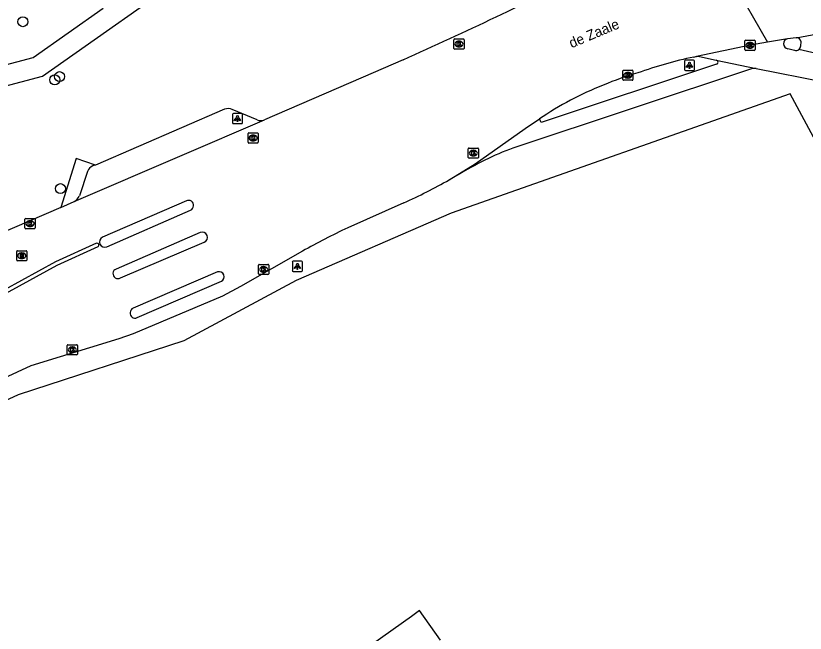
# Model space of a CAD drawing. Extents: x 161477 to 163040, y 383680 to 384868.
# Drawn here: x 162615.9 to 162693.6, y 384444.8 to 384505.6 of the extents above; entities that cross this region are included whole.
import ezdxf

# ---------------------------------------------------------------- set-up
doc = ezdxf.new("R2010")
doc.units = 0
for name, color, linetype in [('IMGEO_Berm_groen', 7, 'Continuous'), ('IMGEO_Boom', 7, 'Continuous'), ('IMGEO_Fietspad_open', 7, 'Continuous'), ('IMGEO_Gemengd_bos', 7, 'Continuous'), ('IMGEO_Groenvoorziening', 7, 'Continuous'), ('IMGEO_Kolk', 7, 'Continuous'), ('IMGEO_Lichtpunt', 7, 'Continuous'), ('IMGEO_Openbare_ruimte_label', 7, 'Continuous'), ('IMGEO_Rijbaan_lokaal_gesloten', 7, 'Continuous'), ('IMGEO_Rijbaan_lokaal_open', 7, 'Continuous'), ('IMGEO_Rioolput', 7, 'Continuous'), ('IMGEO_Voetpad_open', 7, 'Continuous')]:
    doc.layers.add(name, color=color, linetype=linetype)

msp = doc.modelspace()

# ---------------------------------------------------------------- linework, layer by layer
at = {"layer": 'IMGEO_Berm_groen'}
msp.add_lwpolyline([(162740.568, 384408), (162712.633, 384459.824), (162697.636, 384487.733), (162692.156, 384497.917), (162658.77, 384486.161), (162643.492, 384479.539), (162632.432, 384473.594), (162616.122, 384468.281), (162601.645, 384461.599)], dxfattribs=at)
at = {"layer": 'IMGEO_Boom'}
for centre in [(162616.58, 384505.02), (162620.19, 384499.62), (162619.72, 384499.3), (162620.28, 384488.59)]:
    msp.add_circle(centre, 0.489, dxfattribs=at)
at = {"layer": 'IMGEO_Fietspad_open'}
for points in [[(162692.577, 384502.204), (162691.915, 384502.359)], [(162697.697, 384501.198), (162692.997, 384502.291)], [(162683.218, 384501.594), (162684.875, 384501.244)], [(162684.904, 384500.832), (162667.635, 384495.105), (162667.451, 384495.445)], [(162684.875, 384501.244), (162688.799, 384500.419)], [(162688.341, 384500.394), (162664.844, 384492.588)], [(162688.799, 384500.419), (162695.449, 384499.111)], [(162659.442, 384489.942), (162659.03, 384489.717), (162658.561, 384489.462)]]:
    msp.add_lwpolyline(points, dxfattribs=at)
for centre, radius, start, end in [((162691.999, 384502.853), 0.501, 103.59264, 260.37735), ((162692.694, 384502.698), 0.507, 256.6939, 306.7119), ((162683.054, 384500.792), 0.819, 78.41458, 98.81995), ((162684.83, 384501.034), 0.215, 290.21616, 77.83647), ((162688.625, 384499.39), 1.043, 80.42706, 105.82174), ((162676.556, 384461.841), 32.902, 110.85172, 121.34122)]:
    msp.add_arc(centre, radius, start, end, dxfattribs=at)
at = {"layer": 'IMGEO_Gemengd_bos'}
msp.add_lwpolyline([(162657.694, 384444.143), (162655.655, 384447.057), (162654.855, 384446.483), (162651.024, 384443.743)], dxfattribs=at)
at = {"layer": 'IMGEO_Groenvoorziening'}
for points in [[(162636.435, 384496.408), (162623.715, 384490.907)], [(162639.651, 384495.347), (162637.198, 384496.389)]]:
    msp.add_lwpolyline(points, dxfattribs=at)
for centre, radius, start, end in [((162636.794, 384495.485), 0.99, 65.8988, 111.24827), ((162639.993, 384496.29), 1.003, 250.05972, 291.70803)]:
    msp.add_arc(centre, radius, start, end, dxfattribs=at)
at = {"layer": 'IMGEO_Kolk'}
for p, q in [((162659.034, 384502.4), (162659.034, 384503.252)), ((162659.109, 384503.326), (162659.961, 384503.326)), ((162659.522, 384503.106), (162659.547, 384503.106)), ((162660.035, 384503.252), (162660.035, 384502.4)), ((162687.691, 384502.274), (162687.691, 384503.126)), ((162687.766, 384503.2), (162688.618, 384503.2)), ((162688.692, 384503.126), (162688.692, 384502.274)), ((162659.961, 384502.326), (162659.109, 384502.326)), ((162659.545, 384502.546), (162659.52, 384502.546)), ((162688.202, 384502.42), (162688.177, 384502.42)), ((162688.179, 384502.98), (162688.204, 384502.98)), ((162688.618, 384502.2), (162687.766, 384502.2)), ((162675.667, 384499.328), (162675.667, 384500.18)), ((162675.742, 384500.254), (162676.594, 384500.254)), ((162676.155, 384500.034), (162676.18, 384500.034)), ((162676.668, 384500.18), (162676.668, 384499.328)), ((162676.594, 384499.254), (162675.742, 384499.254)), ((162676.178, 384499.474), (162676.153, 384499.474)), ((162638.753, 384493.149), (162638.753, 384494.001)), ((162638.828, 384494.075), (162639.68, 384494.075)), ((162639.241, 384493.855), (162639.266, 384493.855)), ((162639.754, 384494.001), (162639.754, 384493.149)), ((162639.68, 384493.075), (162638.828, 384493.075)), ((162639.264, 384493.295), (162639.239, 384493.295)), ((162660.445, 384491.66), (162660.445, 384492.512)), ((162660.52, 384492.586), (162661.372, 384492.586)), ((162660.933, 384492.366), (162660.958, 384492.366)), ((162661.446, 384492.512), (162661.446, 384491.66)), ((162661.372, 384491.586), (162660.52, 384491.586)), ((162660.956, 384491.806), (162660.931, 384491.806)), ((162616.784, 384484.717), (162616.784, 384485.569)), ((162616.859, 384485.643), (162617.711, 384485.643)), ((162617.272, 384485.423), (162617.297, 384485.423)), ((162617.785, 384485.569), (162617.785, 384484.717)), ((162617.711, 384484.643), (162616.859, 384484.643)), ((162617.295, 384484.863), (162617.27, 384484.863)), ((162639.79, 384480.207), (162639.79, 384481.059)), ((162639.865, 384481.133), (162640.717, 384481.133)), ((162640.278, 384480.913), (162640.303, 384480.913)), ((162640.791, 384481.059), (162640.791, 384480.207)), ((162640.717, 384480.133), (162639.865, 384480.133)), ((162640.301, 384480.353), (162640.276, 384480.353)), ((162620.945, 384472.299), (162620.945, 384473.151)), ((162621.02, 384473.225), (162621.872, 384473.225)), ((162621.433, 384473.005), (162621.458, 384473.005)), ((162621.946, 384473.151), (162621.946, 384472.299)), ((162621.872, 384472.225), (162621.02, 384472.225)), ((162621.456, 384472.445), (162621.431, 384472.445))]:
    msp.add_line(p, q, dxfattribs=at)
for points in [[(162659.034, 384502.4), (162659.034, 384503.252)], [(162659.109, 384503.326), (162659.961, 384503.326)], [(162659.355, 384503.026), (162659.478, 384503.026), (162659.478, 384502.875), (162659.608, 384503.026), (162659.772, 384503.026), (162659.626, 384502.875), (162659.779, 384502.626), (162659.627, 384502.626), (162659.542, 384502.79), (162659.478, 384502.723), (162659.478, 384502.626), (162659.355, 384502.626), (162659.355, 384503.026)], [(162660.035, 384503.252), (162660.035, 384502.4)], [(162687.691, 384502.274), (162687.691, 384503.126)], [(162687.766, 384503.2), (162688.618, 384503.2)], [(162688.692, 384503.126), (162688.692, 384502.274)], [(162659.961, 384502.326), (162659.109, 384502.326)], [(162688.012, 384502.9), (162688.135, 384502.9), (162688.135, 384502.749), (162688.265, 384502.9), (162688.429, 384502.9), (162688.283, 384502.749), (162688.436, 384502.5), (162688.284, 384502.5), (162688.199, 384502.664), (162688.135, 384502.597), (162688.135, 384502.5), (162688.012, 384502.5), (162688.012, 384502.9)], [(162688.618, 384502.2), (162687.766, 384502.2)], [(162675.667, 384499.328), (162675.667, 384500.18)], [(162675.742, 384500.254), (162676.594, 384500.254)], [(162675.988, 384499.954), (162676.111, 384499.954), (162676.111, 384499.803), (162676.241, 384499.954), (162676.405, 384499.954), (162676.259, 384499.803), (162676.412, 384499.554), (162676.26, 384499.554), (162676.175, 384499.718), (162676.111, 384499.651), (162676.111, 384499.554), (162675.988, 384499.554), (162675.988, 384499.954)], [(162676.668, 384500.18), (162676.668, 384499.328)], [(162676.594, 384499.254), (162675.742, 384499.254)], [(162638.753, 384493.149), (162638.753, 384494.001)], [(162638.828, 384494.075), (162639.68, 384494.075)], [(162639.074, 384493.775), (162639.197, 384493.775), (162639.197, 384493.624), (162639.327, 384493.775), (162639.491, 384493.775), (162639.345, 384493.624), (162639.498, 384493.375), (162639.346, 384493.375), (162639.261, 384493.539), (162639.197, 384493.472), (162639.197, 384493.375), (162639.074, 384493.375), (162639.074, 384493.775)], [(162639.754, 384494.001), (162639.754, 384493.149)], [(162639.68, 384493.075), (162638.828, 384493.075)], [(162660.445, 384491.66), (162660.445, 384492.512)], [(162660.52, 384492.586), (162661.372, 384492.586)], [(162660.766, 384492.286), (162660.889, 384492.286), (162660.889, 384492.135), (162661.019, 384492.286), (162661.183, 384492.286), (162661.037, 384492.135), (162661.19, 384491.886), (162661.038, 384491.886), (162660.953, 384492.05), (162660.889, 384491.983), (162660.889, 384491.886), (162660.766, 384491.886), (162660.766, 384492.286)], [(162661.446, 384492.512), (162661.446, 384491.66)], [(162661.372, 384491.586), (162660.52, 384491.586)], [(162616.784, 384484.717), (162616.784, 384485.569)], [(162616.859, 384485.643), (162617.711, 384485.643)], [(162617.105, 384485.343), (162617.228, 384485.343), (162617.228, 384485.192), (162617.358, 384485.343), (162617.522, 384485.343), (162617.376, 384485.192), (162617.529, 384484.943), (162617.377, 384484.943), (162617.292, 384485.107), (162617.228, 384485.04), (162617.228, 384484.943), (162617.105, 384484.943), (162617.105, 384485.343)], [(162617.785, 384485.569), (162617.785, 384484.717)], [(162617.711, 384484.643), (162616.859, 384484.643)], [(162639.79, 384480.207), (162639.79, 384481.059)], [(162639.865, 384481.133), (162640.717, 384481.133)], [(162640.111, 384480.833), (162640.234, 384480.833), (162640.234, 384480.682), (162640.364, 384480.833), (162640.528, 384480.833), (162640.382, 384480.682), (162640.535, 384480.433), (162640.383, 384480.433), (162640.298, 384480.597), (162640.234, 384480.53), (162640.234, 384480.433), (162640.111, 384480.433), (162640.111, 384480.833)], [(162640.791, 384481.059), (162640.791, 384480.207)], [(162640.717, 384480.133), (162639.865, 384480.133)], [(162620.945, 384472.299), (162620.945, 384473.151)], [(162621.02, 384473.225), (162621.872, 384473.225)], [(162621.266, 384472.925), (162621.389, 384472.925), (162621.389, 384472.774), (162621.519, 384472.925), (162621.683, 384472.925), (162621.537, 384472.774), (162621.69, 384472.525), (162621.538, 384472.525), (162621.453, 384472.689), (162621.389, 384472.622), (162621.389, 384472.525), (162621.266, 384472.525), (162621.266, 384472.925)], [(162621.946, 384473.151), (162621.946, 384472.299)], [(162621.872, 384472.225), (162621.02, 384472.225)]]:
    msp.add_lwpolyline(points, dxfattribs=at)
for centre, start, end in [((162659.111, 384503.25), 91.55205, 178.44795), ((162659.111, 384503.25), 91.55205, 178.44795), ((162659.959, 384503.25), 1.55205, 88.44795), ((162659.959, 384503.25), 1.55205, 88.44795), ((162687.768, 384503.124), 91.55205, 178.44795), ((162687.768, 384503.124), 91.55205, 178.44795), ((162688.616, 384503.124), 1.55205, 88.44795), ((162688.616, 384503.124), 1.55205, 88.44795), ((162659.111, 384502.402), 181.55205, 268.44795), ((162659.111, 384502.402), 181.55205, 268.44795), ((162659.959, 384502.402), 271.55205, 358.44795), ((162659.959, 384502.402), 271.55205, 358.44795), ((162687.768, 384502.276), 181.55205, 268.44795), ((162687.768, 384502.276), 181.55205, 268.44795), ((162688.616, 384502.276), 271.55205, 358.44795), ((162688.616, 384502.276), 271.55205, 358.44795), ((162675.744, 384500.178), 91.55205, 178.44795), ((162675.744, 384500.178), 91.55205, 178.44795), ((162676.592, 384500.178), 1.55205, 88.44795), ((162676.592, 384500.178), 1.55205, 88.44795), ((162675.744, 384499.33), 181.55205, 268.44795), ((162675.744, 384499.33), 181.55205, 268.44795), ((162676.592, 384499.33), 271.55205, 358.44795), ((162676.592, 384499.33), 271.55205, 358.44795), ((162638.83, 384493.999), 91.55205, 178.44795), ((162638.83, 384493.999), 91.55205, 178.44795), ((162639.678, 384493.999), 1.55205, 88.44795), ((162639.678, 384493.999), 1.55205, 88.44795), ((162638.83, 384493.151), 181.55205, 268.44795), ((162638.83, 384493.151), 181.55205, 268.44795), ((162639.678, 384493.151), 271.55205, 358.44795), ((162639.678, 384493.151), 271.55205, 358.44795), ((162660.522, 384492.51), 91.55205, 178.44795), ((162660.522, 384492.51), 91.55205, 178.44795), ((162661.37, 384492.51), 1.55205, 88.44795), ((162661.37, 384492.51), 1.55205, 88.44795), ((162660.522, 384491.662), 181.55205, 268.44795), ((162660.522, 384491.662), 181.55205, 268.44795), ((162661.37, 384491.662), 271.55205, 358.44795), ((162661.37, 384491.662), 271.55205, 358.44795), ((162616.861, 384485.567), 91.55205, 178.44795), ((162616.861, 384485.567), 91.55205, 178.44795), ((162617.709, 384485.567), 1.55205, 88.44795), ((162617.709, 384485.567), 1.55205, 88.44795), ((162616.861, 384484.719), 181.55205, 268.44795), ((162616.861, 384484.719), 181.55205, 268.44795), ((162617.709, 384484.719), 271.55205, 358.44795), ((162617.709, 384484.719), 271.55205, 358.44795), ((162639.867, 384481.057), 91.55205, 178.44795), ((162639.867, 384481.057), 91.55205, 178.44795), ((162640.715, 384481.057), 1.55205, 88.44795), ((162640.715, 384481.057), 1.55205, 88.44795), ((162639.867, 384480.209), 181.55205, 268.44795), ((162639.867, 384480.209), 181.55205, 268.44795), ((162640.715, 384480.209), 271.55205, 358.44795), ((162640.715, 384480.209), 271.55205, 358.44795), ((162621.022, 384473.149), 91.55205, 178.44795), ((162621.022, 384473.149), 91.55205, 178.44795), ((162621.87, 384473.149), 1.55205, 88.44795), ((162621.87, 384473.149), 1.55205, 88.44795), ((162621.022, 384472.301), 181.55205, 268.44795), ((162621.022, 384472.301), 181.55205, 268.44795), ((162621.87, 384472.301), 271.55205, 358.44795), ((162621.87, 384472.301), 271.55205, 358.44795)]:
    msp.add_arc(centre, 0.0765, start, end, dxfattribs=at)
for centre, major_axis, ratio, start_param, end_param in [((162659.521, 384502.826), (-0.387, 0.002), 0.722429, 4.712389, 7.853982), ((162659.546, 384502.826), (-0.39, 0.002), 0.717154, 1.570796, 4.712389), ((162688.178, 384502.7), (-0.387, 0.002), 0.722429, 4.712389, 7.853982), ((162688.203, 384502.7), (-0.39, 0.002), 0.717154, 1.570796, 4.712389), ((162676.154, 384499.754), (-0.387, 0.002), 0.722429, 4.712389, 7.853982), ((162676.179, 384499.754), (-0.39, 0.002), 0.717154, 1.570796, 4.712389), ((162639.24, 384493.575), (-0.387, 0.002), 0.722429, 4.712389, 7.853982), ((162639.265, 384493.575), (-0.39, 0.002), 0.717154, 1.570796, 4.712389), ((162660.932, 384492.086), (-0.387, 0.002), 0.722429, 4.712389, 7.853982), ((162660.957, 384492.086), (-0.39, 0.002), 0.717154, 1.570796, 4.712389), ((162617.271, 384485.143), (-0.387, 0.002), 0.722429, 4.712389, 7.853982), ((162617.296, 384485.143), (-0.39, 0.002), 0.717154, 1.570796, 4.712389), ((162640.277, 384480.633), (-0.387, 0.002), 0.722429, 4.712389, 7.853982), ((162640.302, 384480.633), (-0.39, 0.002), 0.717154, 1.570796, 4.712389), ((162621.432, 384472.725), (-0.387, 0.002), 0.722429, 4.712389, 7.853982), ((162621.457, 384472.725), (-0.39, 0.002), 0.717154, 1.570796, 4.712389)]:
    msp.add_ellipse(centre, major_axis=major_axis, ratio=ratio, start_param=start_param, end_param=end_param, dxfattribs=at)
at = {"layer": 'IMGEO_Lichtpunt'}
for p, q in [((162681.734, 384501.136), (162681.734, 384500.329)), ((162681.734, 384501.136), (162681.734, 384500.329)), ((162682.636, 384501.231), (162681.828, 384501.231)), ((162682.636, 384501.231), (162681.828, 384501.231)), ((162682.73, 384500.329), (162682.73, 384501.136)), ((162682.73, 384500.329), (162682.73, 384501.136)), ((162681.828, 384500.235), (162682.636, 384500.235)), ((162681.828, 384500.235), (162682.636, 384500.235)), ((162637.213, 384495.891), (162637.213, 384495.084)), ((162637.213, 384495.891), (162637.213, 384495.084)), ((162638.115, 384495.986), (162637.307, 384495.986)), ((162638.115, 384495.986), (162637.307, 384495.986)), ((162638.209, 384495.084), (162638.209, 384495.891)), ((162638.209, 384495.084), (162638.209, 384495.891)), ((162637.307, 384494.99), (162638.115, 384494.99)), ((162637.307, 384494.99), (162638.115, 384494.99)), ((162643.117, 384481.338), (162643.117, 384480.531)), ((162643.117, 384481.338), (162643.117, 384480.531)), ((162644.019, 384481.433), (162643.211, 384481.433)), ((162644.019, 384481.433), (162643.211, 384481.433)), ((162644.113, 384480.531), (162644.113, 384481.338)), ((162644.113, 384480.531), (162644.113, 384481.338)), ((162643.211, 384480.437), (162644.019, 384480.437)), ((162643.211, 384480.437), (162644.019, 384480.437))]:
    msp.add_line(p, q, dxfattribs=at)
for points in [[(162682.108, 384500.8), (162682.147, 384500.772), (162681.959, 384500.51), (162681.921, 384500.537), (162682.108, 384500.8)], [(162682.21, 384500.752), (162682.257, 384500.752), (162682.257, 384500.43), (162682.21, 384500.43), (162682.21, 384500.752)], [(162682.32, 384500.772), (162682.358, 384500.799), (162682.545, 384500.537), (162682.506, 384500.509), (162682.32, 384500.772)], [(162637.587, 384495.555), (162637.626, 384495.527), (162637.438, 384495.265), (162637.4, 384495.292), (162637.587, 384495.555)], [(162637.689, 384495.507), (162637.736, 384495.507), (162637.736, 384495.185), (162637.689, 384495.185), (162637.689, 384495.507)], [(162637.799, 384495.527), (162637.837, 384495.554), (162638.024, 384495.292), (162637.985, 384495.264), (162637.799, 384495.527)], [(162643.491, 384481.002), (162643.53, 384480.974), (162643.342, 384480.712), (162643.304, 384480.739), (162643.491, 384481.002)], [(162643.593, 384480.954), (162643.64, 384480.954), (162643.64, 384480.632), (162643.593, 384480.632), (162643.593, 384480.954)], [(162643.703, 384480.974), (162643.741, 384481.001), (162643.928, 384480.739), (162643.889, 384480.711), (162643.703, 384480.974)]]:
    msp.add_lwpolyline(points, dxfattribs=at)
for centre in [(162682.233, 384500.934), (162637.712, 384495.689), (162643.616, 384481.136)]:
    msp.add_circle(centre, 0.0994, dxfattribs=at)
for centre, start, end in [((162681.828, 384501.136), 90, 180), ((162681.828, 384501.136), 90, 180), ((162682.636, 384501.136), 0, 90), ((162682.636, 384501.136), 0, 90), ((162681.828, 384500.329), 180, 270), ((162681.828, 384500.329), 180, 270), ((162682.636, 384500.329), 270, 0), ((162682.636, 384500.329), 270, 360), ((162637.307, 384495.891), 90, 180), ((162637.307, 384495.891), 90, 180), ((162638.115, 384495.891), 0, 90), ((162638.115, 384495.891), 0, 90), ((162637.307, 384495.084), 180, 270), ((162637.307, 384495.084), 180, 270), ((162638.115, 384495.084), 270, 0), ((162638.115, 384495.084), 270, 360), ((162643.211, 384481.338), 90, 180), ((162643.211, 384481.338), 90, 180), ((162644.019, 384481.338), 0, 90), ((162644.019, 384481.338), 0, 90), ((162643.211, 384480.531), 180, 270), ((162643.211, 384480.531), 180, 270), ((162644.019, 384480.531), 270, 0), ((162644.019, 384480.531), 270, 360)]:
    msp.add_arc(centre, 0.0946, start, end, dxfattribs=at)
at = {"layer": 'IMGEO_Rijbaan_lokaal_gesloten'}
for points in [[(162686.705, 384509.339), (162686.419, 384509.147), (162689.901, 384502.997)], [(162692.751, 384503.442), (162696.768, 384504.182)], [(162691.881, 384503.34), (162689.901, 384502.997)], [(162692.751, 384503.442), (162691.881, 384503.34)]]:
    msp.add_lwpolyline(points, dxfattribs=at)
at = {"layer": 'IMGEO_Rijbaan_lokaal_open'}
for points in [[(162689.901, 384502.997), (162688.255, 384502.712), (162682.928, 384501.601)], [(162682.648, 384501.543), (162682.845, 384501.584), (162682.928, 384501.601)], [(162654.025, 384501.282), (162651.069, 384500), (162640.364, 384495.358)], [(162621.615, 384487.315), (162632.268, 384491.895), (162640.364, 384495.358)], [(162658.561, 384489.462), (162661.126, 384491.042), (162666.054, 384494.517), (162667.451, 384495.445)], [(162620.322, 384486.747), (162547.861, 384455.507), (162540.6, 384452.603)], [(162620.322, 384486.747), (162621.615, 384487.315)], [(162632.677, 384487.39), (162624.404, 384483.81)], [(162654.096, 384487.183), (162648.57, 384484.721)], [(162624.835, 384482.866), (162633.089, 384486.481)], [(162634.037, 384484.26), (162625.765, 384480.675)], [(162623.841, 384483.209), (162619.793, 384481.383), (162579.59, 384459.343)], [(162579.774, 384459.033), (162619.953, 384481.061), (162623.99, 384482.877)], [(162626.184, 384479.793), (162634.444, 384483.313)], [(162644.125, 384482.428), (162638.01, 384478.947), (162636.234, 384478.012), (162627.444, 384474.301), (162626.015, 384473.801), (162617.354, 384471.147), (162600.813, 384463.489)], [(162635.76, 384480.384), (162627.441, 384476.815)], [(162627.845, 384475.89), (162636.134, 384479.469)]]:
    msp.add_lwpolyline(points, dxfattribs=at)
for centre, radius, start, end in [((162491.582, 384866.277), 399.511, 293.99173, 296.88415), ((162691.701, 384458.999), 43.496, 102.0134, 109.56986), ((162685.167, 384471.973), 29.14, 106.00568, 113.08119), ((162685.741, 384468.54), 32.533, 111.64191, 124.20868), ((162632.602, 384534.808), 52.251, 294.29085, 299.78999), ((162632.892, 384486.94), 0.499, 293.188, 115.57638), ((162671.472, 384434.87), 54.86, 114.67467, 119.90017), ((162624.641, 384483.348), 0.519, 117.08994, 291.98989), ((162634.241, 384483.787), 0.515, 293.25698, 113.25698), ((162623.888, 384483.031), 0.184, 303.6905, 104.65013), ((162625.94, 384480.218), 0.49, 110.99572, 299.82502), ((162635.905, 384479.909), 0.496, 297.53256, 106.93135), ((162627.636, 384476.35), 0.505, 112.76437, 294.42288)]:
    msp.add_arc(centre, radius, start, end, dxfattribs=at)
at = {"layer": 'IMGEO_Rioolput'}
for p, q in [((162615.969, 384481.554), (162615.969, 384482.406)), ((162616.044, 384482.48), (162616.896, 384482.48)), ((162616.457, 384482.26), (162616.482, 384482.26)), ((162616.97, 384482.406), (162616.97, 384481.554)), ((162616.896, 384481.48), (162616.044, 384481.48)), ((162616.48, 384481.7), (162616.455, 384481.7))]:
    msp.add_line(p, q, dxfattribs=at)
for points in [[(162615.969, 384481.554), (162615.969, 384482.406)], [(162616.044, 384482.48), (162616.896, 384482.48)], [(162616.558, 384482.178), (162616.306, 384482.18), (162616.306, 384481.78)], [(162616.484, 384482.099), (162616.43, 384482.099), (162616.43, 384482.018)], [(162616.43, 384482.018), (162616.482, 384482.018)], [(162616.97, 384482.406), (162616.97, 384481.554)], [(162616.896, 384481.48), (162616.044, 384481.48)], [(162616.306, 384481.78), (162616.43, 384481.78), (162616.43, 384481.942), (162616.441, 384481.942)], [(162616.488, 384481.913), (162616.559, 384481.78), (162616.699, 384481.78), (162616.634, 384481.906)]]:
    msp.add_lwpolyline(points, dxfattribs=at)
for centre, radius, start, end in [((162616.046, 384482.404), 0.0765, 91.55205, 178.44795), ((162616.046, 384482.404), 0.0765, 91.55205, 178.44795), ((162616.466, 384482.207), 0.19, 274.7715, 282.96867), ((162616.49, 384482.003), 0.0964, 77.00612, 93.18647), ((162616.504, 384482.06), 0.0378, 276.66336, 79.67722), ((162616.557, 384482.068), 0.109, 350.36119, 89.41601), ((162616.555, 384482.068), 0.112, 277.58423, 350.98172), ((162616.894, 384482.404), 0.0765, 1.55205, 88.44795), ((162616.894, 384482.404), 0.0765, 1.55205, 88.44795), ((162616.046, 384481.556), 0.0765, 181.55205, 268.44795), ((162616.046, 384481.556), 0.0765, 181.55205, 268.44795), ((162616.44, 384481.889), 0.0533, 26.02933, 88.69889), ((162616.539, 384481.853), 0.108, 29.51342, 73.79051), ((162616.894, 384481.556), 0.0765, 271.55205, 358.44795), ((162616.894, 384481.556), 0.0765, 271.55205, 358.44795)]:
    msp.add_arc(centre, radius, start, end, dxfattribs=at)
for centre, major_axis, ratio, start_param, end_param in [((162616.456, 384481.98), (-0.387, 0.002), 0.722429, 4.712389, 7.853982), ((162616.481, 384481.98), (-0.39, 0.002), 0.717154, 1.570796, 4.712389)]:
    msp.add_ellipse(centre, major_axis=major_axis, ratio=ratio, start_param=start_param, end_param=end_param, dxfattribs=at)
at = {"layer": 'IMGEO_Voetpad_open'}
for points in [[(162542.344, 384465.176), (162543.93, 384465.191), (162543.871, 384467.355), (162544.428, 384468.056), (162545.061, 384468.602), (162545.749, 384469.171), (162546.629, 384469.602), (162553.96, 384473.165), (162561.145, 384484.488), (162593.629, 384493.055), (162618.526, 384499.677), (162634.108, 384510.663), (162634.851, 384511.21), (162635.141, 384511.424), (162635.14, 384514.873)], [(162546.942, 384505.549), (162546.93, 384492.874), (162559.088, 384485.024), (162559.891, 384486.261), (162564.435, 384487.451), (162563.468, 384491.067), (162560.099, 384490.199), (162558.916, 384494.556), (162563.289, 384495.686), (162565.425, 384487.713), (162588.7, 384493.846), (162617.593, 384501.51), (162624.498, 384506.37)], [(162693.198, 384502.655), (162693.226, 384503.044)], [(162623.715, 384490.907), (162621.818, 384491.557), (162620.322, 384486.747)], [(162623.715, 384490.907), (162623.48, 384490.82)], [(162622.932, 384490.285), (162622.138, 384487.894)]]:
    msp.add_lwpolyline(points, dxfattribs=at)
for centre, radius, start, end in [((162692.786, 384503.001), 0.442, 5.56261, 94.51846), ((162692.69, 384502.698), 0.51, 307.0153, 355.16994), ((162623.84, 384489.903), 0.986, 111.44788, 157.17666), ((162621.213, 384488.204), 0.975, 294.3294, 341.48876)]:
    msp.add_arc(centre, radius, start, end, dxfattribs=at)

# ---------------------------------------------------------------- texts
at = {"layer": 'IMGEO_Openbare_ruimte_label'}
msp.add_text('de Zaale', height=1, rotation=22.82254, dxfattribs=at).set_placement((162670.621, 384502.401))

doc.saveas('drawing.dxf')
